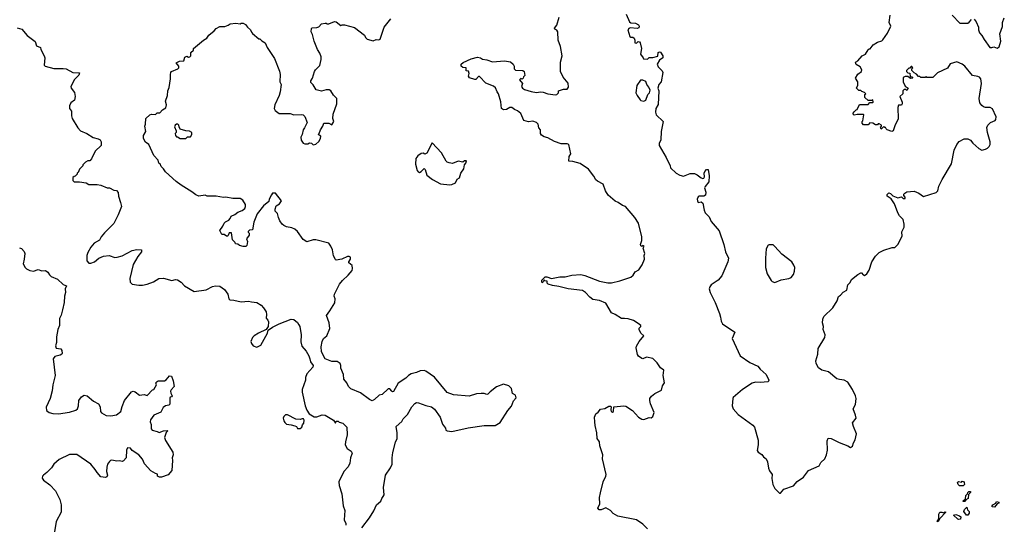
# Model space of a CAD drawing. Extents: x 2293878 to 2522763, y 823964 to 1006972.
# Tile 272 of 407: x 2391186 to 2401850, y 908995 to 914456. Entities that reach past the tile are written whole.
import ezdxf

# ---------------------------------------------------------------- set-up
doc = ezdxf.new("R2010")
doc.units = 0

msp = doc.modelspace()

# ---------------------------------------------------------------- linework, layer by layer
at = {"layer": '0CON20XD'}
for points in [[(2393912, 912562), (2393888, 912515), (2393885, 912490), (2393825, 912440), (2393758, 912355), (2393720, 912265), (2393707, 912183), (2393673, 912177), (2393660, 912165), (2393660, 912155), (2393670, 912145), (2393670, 912125), (2393642, 912085), (2393652, 912055), (2393647, 912013), (2393635, 912000), (2393605, 912000), (2393565, 912012), (2393547, 912027), (2393522, 912032), (2393520, 912045), (2393490, 912075), (2393480, 912150), (2393455, 912150), (2393445, 912122), (2393435, 912113), (2393425, 912113), (2393402, 912132), (2393375, 912130), (2393352, 912175), (2393387, 912223), (2393400, 912255), (2393415, 912270), (2393450, 912285), (2393467, 912303), (2393475, 912330), (2393515, 912348), (2393548, 912372), (2393595, 912390), (2393626, 912414), (2393633, 912435), (2393630, 912455), (2393603, 912503), (2393575, 912520), (2393495, 912520), (2393417, 912537), (2393395, 912533), (2393315, 912547), (2393217, 912547), (2393195, 912557), (2393125, 912548), (2393092, 912562), (2393052, 912595), (2392935, 912664), (2392882, 912705), (2392765, 912808), (2392745, 912842), (2392719, 912869), (2392708, 912895), (2392692, 912905), (2392686, 912936), (2392638, 912988), (2392584, 913104), (2392550, 913130), (2392533, 913155), (2392527, 913175), (2392528, 913202), (2392552, 913245), (2392542, 913305), (2392550, 913325), (2392553, 913387), (2392595, 913427), (2392615, 913433), (2392655, 913432), (2392675, 913448), (2392705, 913450), (2392731, 913479), (2392767, 913503), (2392777, 913535), (2392764, 913575), (2392787, 913635), (2392791, 913685), (2392806, 913724), (2392820, 913815), (2392818, 913865), (2392822, 913885), (2392830, 913895), (2392900, 913925), (2392908, 913935), (2392908, 913955), (2392882, 913988), (2392915, 914008), (2392965, 914010), (2392975, 914050), (2392995, 914062), (2393015, 914052), (2393030, 914055), (2393040, 914065), (2393038, 914102), (2393068, 914125), (2393070, 914145), (2393175, 914233), (2393212, 914255), (2393235, 914288), (2393292, 914335), (2393315, 914362), (2393355, 914382), (2393406, 914384), (2393445, 914398), (2393465, 914412), (2393525, 914420), (2393575, 914410), (2393585, 914420), (2393605, 914420), (2393630, 914405), (2393654, 914374), (2393685, 914348), (2393695, 914320), (2393707, 914307), (2393775, 914250), (2393785, 914250), (2393807, 914227), (2393845, 914206), (2393867, 914157), (2393945, 914037), (2393999, 913899), (2394006, 913865), (2394003, 913785), (2394017, 913755), (2394006, 913674), (2393997, 913635), (2393948, 913535), (2393942, 913495), (2393952, 913475), (2393995, 913442), (2394115, 913442), (2394155, 913428), (2394235, 913430), (2394257, 913427), (2394275, 913410), (2394300, 913345), (2394272, 913285), (2394256, 913264), (2394246, 913214), (2394230, 913185), (2394233, 913153), (2394255, 913120), (2394275, 913112), (2394305, 913112), (2394325, 913122), (2394345, 913120), (2394365, 913102), (2394395, 913110), (2394425, 913138), (2394445, 913170), (2394448, 913195), (2394430, 913205), (2394420, 913215), (2394430, 913225), (2394442, 913265), (2394470, 913305), (2394480, 913335), (2394535, 913338), (2394565, 913320), (2394590, 913355), (2394578, 913388), (2394580, 913435), (2394622, 913545), (2394620, 913605), (2394585, 913640), (2394555, 913688), (2394536, 913696), (2394505, 913697), (2394455, 913682), (2394398, 913698), (2394365, 913750), (2394340, 913775), (2394338, 913795), (2394358, 913825), (2394378, 913895), (2394388, 913915), (2394435, 913960), (2394452, 914025), (2394452, 914055), (2394438, 914095), (2394413, 914133), (2394374, 914224), (2394358, 914295), (2394342, 914325), (2394345, 914360), (2394355, 914370), (2394405, 914372), (2394425, 914380), (2394455, 914410), (2394495, 914420), (2394505, 914420), (2394515, 914410), (2394535, 914410), (2394595, 914438), (2394615, 914432), (2394663, 914393), (2394678, 914402), (2394705, 914402), (2394811, 914371), (2394919, 914289), (2394930, 914265), (2394950, 914245), (2395015, 914228), (2395045, 914242), (2395075, 914238), (2395090, 914245), (2395133, 914375), (2395204, 914466)], [(2397877, 910833), (2397864, 910905), (2397867, 910923), (2397895, 910974), (2397946, 911035), (2397915, 911064), (2397894, 911105), (2397894, 911116), (2397912, 911135), (2397912, 911145), (2397885, 911170), (2397835, 911200), (2397775, 911219), (2397735, 911224), (2397705, 911221), (2397636, 911266), (2397595, 911284), (2397535, 911387), (2397465, 911416), (2397395, 911427), (2397362, 911452), (2397315, 911504), (2397283, 911525), (2397125, 911543), (2397025, 911570), (2396955, 911579), (2396910, 911595), (2396900, 911605), (2396900, 911625), (2396875, 911630), (2396865, 911640), (2396858, 911622), (2396845, 911610), (2396840, 911615), (2396842, 911638), (2396878, 911672), (2396895, 911673), (2396945, 911657), (2397035, 911672), (2397095, 911674), (2397165, 911690), (2397265, 911698), (2397308, 911688), (2397465, 911627), (2397555, 911608), (2397595, 911609), (2397685, 911630), (2397805, 911671), (2397830, 911690), (2397853, 911727), (2397891, 911749), (2397927, 911803), (2397953, 911865), (2397948, 911905), (2397958, 911925), (2397938, 911985), (2397948, 912005), (2397935, 912012), (2397925, 912000), (2397915, 912008), (2397909, 912025), (2397924, 912065), (2397924, 912105), (2397888, 912255), (2397850, 912315), (2397748, 912435), (2397715, 912446), (2397669, 912479), (2397635, 912492), (2397559, 912559), (2397531, 912605), (2397506, 912676), (2397445, 912707), (2397425, 912723), (2397404, 912764), (2397345, 912840), (2397255, 912899), (2397175, 912921), (2397132, 912925), (2397136, 912975), (2397156, 913005), (2397132, 913105), (2397114, 913114), (2397052, 913112), (2396977, 913137), (2396907, 913177), (2396865, 913187), (2396838, 913205), (2396828, 913225), (2396828, 913265), (2396810, 913285), (2396800, 913325), (2396785, 913343), (2396745, 913359), (2396695, 913351), (2396645, 913364), (2396612, 913442), (2396579, 913469), (2396545, 913484), (2396515, 913506), (2396495, 913506), (2396458, 913485), (2396425, 913482), (2396404, 913495), (2396396, 913566), (2396371, 913655), (2396356, 913675), (2396338, 913718), (2396316, 913736), (2396235, 913768), (2396165, 913840), (2396155, 913840), (2396125, 913810), (2396115, 913808), (2396057, 913827), (2396048, 913845), (2396053, 913875), (2396048, 913898), (2396022, 913902), (2396020, 913935), (2395985, 913940), (2395966, 913955), (2395967, 913975), (2395988, 913992), (2396075, 914032), (2396145, 914052), (2396175, 914043), (2396198, 914028), (2396245, 914021), (2396305, 914002), (2396435, 914010), (2396502, 914002), (2396531, 913975), (2396540, 913955), (2396543, 913923), (2396555, 913910), (2396635, 913908), (2396648, 913895), (2396657, 913853), (2396642, 913838), (2396640, 913825), (2396628, 913812), (2396615, 913820), (2396600, 913805), (2396630, 913765), (2396620, 913735), (2396630, 913715), (2396655, 913700), (2396725, 913679), (2396785, 913670), (2396825, 913676), (2396857, 913673), (2396905, 913654), (2396988, 913642), (2397005, 913648), (2397020, 913665), (2397020, 913685), (2397077, 913703), (2397115, 913703), (2397131, 913725), (2397125, 913768), (2397072, 913835), (2397042, 913895), (2397043, 913995), (2397060, 914065), (2397044, 914165), (2397017, 914235), (2397016, 914326), (2397005, 914344), (2396982, 914355), (2396980, 914365), (2397004, 914396), (2397030, 914485)], [(2397754, 914515), (2397792, 914432), (2397805, 914424), (2397855, 914418), (2397889, 914399), (2397897, 914385), (2397890, 914370), (2397875, 914360), (2397797, 914367), (2397785, 914362), (2397774, 914345), (2397795, 914273), (2397805, 914267), (2397827, 914267), (2397842, 914255), (2397850, 914235), (2397850, 914205), (2397865, 914202), (2397885, 914220), (2397898, 914218), (2397907, 914207), (2397920, 914145), (2397908, 914085), (2397940, 914045), (2397942, 914032), (2397985, 914030), (2398003, 914047), (2398045, 914047), (2398097, 914063), (2398100, 914100), (2398115, 914110), (2398126, 914106), (2398152, 914065), (2398150, 914045), (2398115, 914020), (2398090, 913975), (2398100, 913945), (2398143, 913903), (2398152, 913885), (2398133, 913785), (2398110, 913755), (2398098, 913715), (2398107, 913685), (2398102, 913538), (2398077, 913495), (2398071, 913455), (2398080, 913425), (2398156, 913355), (2398133, 913247), (2398131, 913155), (2398112, 913115), (2398112, 913095), (2398189, 912965), (2398231, 912875), (2398235, 912853), (2398295, 912797), (2398335, 912774), (2398375, 912764), (2398449, 912791), (2398495, 912793), (2398525, 912779), (2398565, 912745), (2398585, 912739), (2398597, 912743), (2398604, 912755), (2398601, 912795), (2398605, 912813), (2398625, 912836), (2398642, 912835), (2398652, 912768), (2398649, 912701), (2398609, 912651), (2398603, 912635)], [(2398603, 912635), (2398618, 912588), (2398615, 912558), (2398595, 912548), (2398545, 912546), (2398535, 912540), (2398525, 912515), (2398526, 912495), (2398535, 912479), (2398565, 912484), (2398585, 912469), (2398599, 912395), (2398611, 912365), (2398654, 912324), (2398675, 912271), (2398760, 912170), (2398813, 912025), (2398830, 911945), (2398861, 911875), (2398856, 911834), (2398789, 911685), (2398751, 911639), (2398675, 911585), (2398660, 911565), (2398654, 911545), (2398664, 911505), (2398718, 911395), (2398767, 911277), (2398776, 911236), (2398782, 911192), (2398796, 911165), (2398930, 911075), (2398902, 911005), (2398989, 910819), (2399095, 910747), (2399182, 910705), (2399204, 910674), (2399270, 910615), (2399300, 910555), (2399292, 910538), (2399205, 910529), (2399155, 910532), (2399119, 910521), (2399016, 910454), (2398915, 910366), (2398909, 910355), (2398903, 910277), (2398915, 910244), (2398966, 910185), (2399125, 910069), (2399143, 910045), (2399184, 909905), (2399184, 909855), (2399172, 909792), (2399184, 909774), (2399225, 909750), (2399242, 909725), (2399271, 909705), (2399285, 909670), (2399295, 909602), (2399306, 909575), (2399334, 909535), (2399332, 909492), (2399344, 909425), (2399365, 909382), (2399415, 909332), (2399425, 909332), (2399462, 909375), (2399565, 909412), (2399605, 909457), (2399676, 909504), (2399731, 909579), (2399845, 909628), (2399863, 909665), (2399905, 909703), (2399924, 909746), (2399936, 909796), (2399932, 909898), (2399944, 909926), (2399975, 909924), (2400062, 909882), (2400155, 909844), (2400185, 909826), (2400205, 909841), (2400215, 909875), (2400235, 909908), (2400249, 909975), (2400216, 910055), (2400207, 910093), (2400244, 910145), (2400239, 910175), (2400214, 910245), (2400237, 910293), (2400247, 910355), (2400239, 910385), (2400204, 910455), (2400155, 910534), (2400116, 910556), (2400065, 910561), (2400035, 910571), (2399945, 910646), (2399875, 910663), (2399837, 910687), (2399813, 910735), (2399810, 910765), (2399830, 910835), (2399834, 910896), (2399906, 911015), (2399910, 911045), (2399889, 911105), (2399892, 911135), (2399880, 911175), (2399884, 911216), (2399896, 911245), (2399993, 911337), (2400040, 911415), (2400055, 911462), (2400076, 911474), (2400105, 911507), (2400145, 911530), (2400154, 911585), (2400179, 911611), (2400196, 911644), (2400265, 911700), (2400295, 911717), (2400305, 911717), (2400320, 911695), (2400335, 911686), (2400360, 911705), (2400387, 911745), (2400414, 911835), (2400454, 911896), (2400493, 911937), (2400545, 911962), (2400635, 911992), (2400665, 911990), (2400695, 912022), (2400742, 912115), (2400740, 912160), (2400765, 912212), (2400766, 912244), (2400754, 912295), (2400716, 912335), (2400696, 912366), (2400660, 912465), (2400626, 912516), (2400582, 912545), (2400582, 912565), (2400599, 912581), (2400617, 912577), (2400641, 912551), (2400695, 912528), (2400735, 912538), (2400755, 912522), (2400775, 912520), (2400778, 912535), (2400763, 912553), (2400763, 912567), (2400771, 912579), (2400795, 912592), (2400875, 912602), (2400925, 912578), (2400975, 912542), (2401113, 912585), (2401129, 912605), (2401140, 912655), (2401176, 912725), (2401279, 912895), (2401306, 913044), (2401336, 913104), (2401362, 913138), (2401415, 913167), (2401455, 913168), (2401485, 913152), (2401510, 913120), (2401573, 913063), (2401606, 913046), (2401645, 913054), (2401667, 913065), (2401687, 913085), (2401697, 913105), (2401697, 913135), (2401667, 913237), (2401661, 913289), (2401672, 913315), (2401702, 913345), (2401750, 913365), (2401760, 913375), (2401762, 913405), (2401723, 913493), (2401696, 913506), (2401645, 913507), (2401625, 913512), (2401605, 913528), (2401586, 913556), (2401578, 913605), (2401604, 913765), (2401595, 913818), (2401583, 913833), (2401565, 913842), (2401505, 913854), (2401424, 913955), (2401395, 913975), (2401335, 914000), (2401265, 913980), (2401235, 913932), (2401125, 913880), (2401075, 913830), (2401015, 913830), (2401005, 913840), (2400995, 913830), (2400945, 913830), (2400935, 913840), (2400922, 913842), (2400898, 913868), (2400875, 913880), (2400850, 913905), (2400850, 913925), (2400860, 913935), (2400848, 913948), (2400842, 913948), (2400828, 913932), (2400815, 913930), (2400792, 913908), (2400790, 913895), (2400805, 913880), (2400828, 913878), (2400832, 913842), (2400848, 913838), (2400860, 913825), (2400835, 913820), (2400805, 913840), (2400775, 913840), (2400755, 913830), (2400753, 913783), (2400777, 913737), (2400810, 913715), (2400795, 913690), (2400785, 913700), (2400765, 913700), (2400750, 913685), (2400750, 913655), (2400720, 913625), (2400742, 913565), (2400742, 913545), (2400735, 913533), (2400705, 913530), (2400698, 913505), (2400702, 913385), (2400663, 913307), (2400647, 913253), (2400633, 913247), (2400583, 913263), (2400570, 913275), (2400565, 913290), (2400555, 913290), (2400545, 913300), (2400515, 913270), (2400510, 913295), (2400520, 913305), (2400520, 913315), (2400495, 913330), (2400485, 913330), (2400475, 913320), (2400455, 913320), (2400427, 913337), (2400395, 913340), (2400375, 913320), (2400325, 913320), (2400310, 913335), (2400310, 913355), (2400317, 913363), (2400330, 913425), (2400325, 913430), (2400255, 913430), (2400225, 913423), (2400213, 913435), (2400213, 913445), (2400225, 913460), (2400245, 913480), (2400257, 913483), (2400282, 913538), (2400375, 913540), (2400395, 913560), (2400425, 913560), (2400430, 913565), (2400425, 913590), (2400415, 913580), (2400375, 913580), (2400340, 913615), (2400340, 913645), (2400350, 913655), (2400335, 913670), (2400308, 913678), (2400295, 913690), (2400275, 913690), (2400250, 913715), (2400262, 913748), (2400262, 913785), (2400240, 913825), (2400264, 913866), (2400303, 913897), (2400308, 913915), (2400290, 913945), (2400245, 913970), (2400240, 913995), (2400265, 914010), (2400310, 914065), (2400348, 914085), (2400375, 914130), (2400385, 914140), (2400398, 914142), (2400430, 914185), (2400476, 914214), (2400522, 914228), (2400533, 914237), (2400585, 914310), (2400620, 914385), (2400604, 914426), (2400612, 914505)], [(2401285, 914504), (2401370, 914420), (2401455, 914420), (2401471, 914429), (2401495, 914460)], [(2401525, 914461), (2401547, 914435), (2401572, 914375), (2401570, 914345), (2401583, 914313), (2401607, 914287), (2401631, 914241), (2401695, 914157), (2401715, 914155), (2401735, 914161), (2401772, 914148), (2401796, 914164), (2401813, 914225), (2401800, 914305), (2401829, 914381), (2401832, 914425), (2401850, 914475)], [(2391158, 914368), (2391210, 914355), (2391267, 914287), (2391352, 914222), (2391368, 914175), (2391410, 914155), (2391413, 914135), (2391452, 914065), (2391457, 914045), (2391452, 913965), (2391460, 913955), (2391557, 913927), (2391655, 913928), (2391690, 913925), (2391760, 913885), (2391832, 913882), (2391827, 913855), (2391781, 913809), (2391739, 913735), (2391742, 913715), (2391779, 913669), (2391788, 913625), (2391778, 913585), (2391740, 913555), (2391726, 913525), (2391724, 913495), (2391746, 913465), (2391746, 913415), (2391755, 913388), (2391817, 913285), (2391843, 913253), (2391914, 913224), (2391983, 913183), (2392037, 913167), (2392056, 913156), (2392068, 913135), (2392070, 913095), (2392002, 913035), (2391965, 912950), (2391945, 912930), (2391923, 912927), (2391900, 912915), (2391870, 912885), (2391870, 912875), (2391833, 912837), (2391818, 912802), (2391810, 912795), (2391810, 912785), (2391788, 912762), (2391775, 912760), (2391762, 912748), (2391760, 912715), (2391775, 912700), (2391835, 912700), (2391905, 912690), (2391935, 912672), (2392025, 912673), (2392065, 912667), (2392135, 912638), (2392160, 912635), (2392205, 912610), (2392235, 912607), (2392253, 912585), (2392257, 912545), (2392277, 912477), (2392290, 912435), (2392254, 912345), (2392205, 912252), (2392105, 912150), (2392068, 912105), (2392050, 912070), (2391993, 912037), (2391957, 911993), (2391923, 911935), (2391913, 911905), (2391913, 911845), (2391935, 911823), (2391955, 911820), (2391995, 911837), (2392043, 911877), (2392095, 911898), (2392155, 911906), (2392215, 911884), (2392240, 911885), (2392295, 911901), (2392405, 911958), (2392455, 911968), (2392504, 911964), (2392506, 911945), (2392466, 911895), (2392416, 911805), (2392380, 911655), (2392383, 911615), (2392404, 911594), (2392476, 911584)], [(2397945, 913573), (2397967, 913585), (2397990, 913645), (2398008, 913665), (2398013, 913693), (2398000, 913725), (2397978, 913755), (2397966, 913786), (2397935, 913802), (2397908, 913802), (2397871, 913745), (2397860, 913665), (2397872, 913635), (2397905, 913590), (2397915, 913580), (2397945, 913573)], [(2392985, 913170), (2393005, 913190), (2393035, 913190), (2393050, 913215), (2393050, 913235), (2393025, 913250), (2392985, 913252), (2392925, 913272), (2392912, 913295), (2392910, 913315), (2392897, 913327), (2392883, 913327), (2392870, 913315), (2392863, 913295), (2392880, 913255), (2392880, 913235), (2392870, 913225), (2392873, 913203), (2392885, 913190), (2392895, 913190), (2392925, 913170), (2392985, 913170)], [(2395845, 912669), (2395865, 912672), (2395905, 912691), (2395925, 912732), (2395950, 912745), (2395963, 912797), (2395995, 912843), (2396003, 912887), (2396019, 912905), (2396025, 912930), (2396005, 912930), (2395985, 912913), (2395934, 912926), (2395875, 912901), (2395836, 912906), (2395815, 912916), (2395804, 912925), (2395754, 913015), (2395655, 913122), (2395595, 913013), (2395575, 913002), (2395555, 913011), (2395535, 913008), (2395497, 912983), (2395476, 912955), (2395473, 912893), (2395491, 912825), (2395500, 912810), (2395515, 912803), (2395535, 912814), (2395566, 912846), (2395578, 912835), (2395595, 912774), (2395656, 912726), (2395745, 912680), (2395845, 912669)], [(2394892, 908958), (2394974, 909065), (2395020, 909140), (2395050, 909205), (2395098, 909245), (2395108, 909275), (2395123, 909295), (2395133, 909315), (2395127, 909395), (2395146, 909525), (2395201, 909605), (2395221, 909645), (2395221, 909715), (2395228, 909772), (2395256, 909885), (2395273, 909925), (2395274, 909985), (2395264, 910055), (2395325, 910107), (2395339, 910135), (2395387, 910185), (2395434, 910266), (2395465, 910303), (2395485, 910313), (2395505, 910311), (2395585, 910280), (2395646, 910266), (2395680, 910240), (2395740, 910155), (2395765, 910078), (2395796, 910036), (2395803, 910015), (2395816, 910006), (2395865, 909999), (2396042, 910038), (2396215, 910064), (2396335, 910066), (2396390, 910095), (2396473, 910227), (2396514, 910275), (2396535, 910330), (2396563, 910365), (2396555, 910392), (2396525, 910410), (2396514, 910465), (2396485, 910492), (2396425, 910513), (2396349, 910481), (2396280, 910430), (2396257, 910405), (2396245, 910401), (2396215, 910412), (2396185, 910412), (2396135, 910406), (2396055, 910381), (2395885, 910397), (2395815, 910422), (2395678, 910588), (2395583, 910653), (2395565, 910660), (2395524, 910656), (2395485, 910638), (2395425, 910622), (2395398, 910605), (2395368, 910575), (2395286, 910524), (2395235, 910433), (2395225, 910430), (2395216, 910436), (2395195, 910460), (2395175, 910460), (2395111, 910399), (2395079, 910391), (2395028, 910345), (2395005, 910333), (2394974, 910344), (2394878, 910418), (2394772, 910462), (2394748, 910485), (2394728, 910525), (2394698, 910565), (2394692, 910615), (2394663, 910685), (2394663, 910715), (2394656, 910736), (2394626, 910756), (2394565, 910757), (2394496, 910786), (2394475, 910817), (2394456, 910864), (2394452, 910915), (2394461, 910975), (2394475, 911005), (2394514, 911035), (2394544, 911115), (2394537, 911175), (2394510, 911255), (2394545, 911307), (2394598, 911392), (2394602, 911435), (2394593, 911465), (2394594, 911485), (2394651, 911595), (2394683, 911635), (2394745, 911690), (2394785, 911742), (2394790, 911765), (2394786, 911795), (2394750, 911825), (2394750, 911835), (2394770, 911865), (2394768, 911885), (2394755, 911892), (2394735, 911892), (2394675, 911863), (2394615, 911852), (2394605, 911860), (2394585, 911900), (2394572, 911965), (2394556, 912006), (2394535, 912038), (2394395, 912073), (2394365, 912073), (2394295, 912052), (2394257, 912077), (2394193, 912165), (2394165, 912190), (2394135, 912203), (2394075, 912213), (2394045, 912230), (2394028, 912245), (2394005, 912280), (2393988, 912315), (2393977, 912357), (2393952, 912385), (2393952, 912405), (2393965, 912440), (2393998, 912462), (2394020, 912495), (2393955, 912580), (2393925, 912580), (2393912, 912562)], [(2399365, 911612), (2399435, 911642), (2399516, 911654), (2399540, 911665), (2399565, 911700), (2399577, 911735), (2399580, 911775), (2399571, 911801), (2399548, 911835), (2399440, 911920), (2399365, 912002), (2399345, 912018), (2399305, 912020), (2399294, 912016), (2399270, 911975), (2399262, 911875), (2399264, 911774), (2399283, 911705), (2399324, 911634), (2399335, 911622), (2399365, 911612)], [(2391185, 911986), (2391205, 911979), (2391235, 911946), (2391243, 911925), (2391235, 911865), (2391224, 911815), (2391244, 911775), (2391259, 911759), (2391295, 911743), (2391335, 911736), (2391385, 911753), (2391425, 911737), (2391465, 911742), (2391491, 911725), (2391509, 911695), (2391527, 911677), (2391595, 911648), (2391655, 911590), (2391692, 911575), (2391680, 911545), (2391683, 911505), (2391671, 911465), (2391667, 911395), (2391650, 911315), (2391635, 911257), (2391617, 911223), (2391616, 911145), (2391598, 911105), (2391586, 911025), (2391586, 910964), (2391574, 910925), (2391582, 910902), (2391633, 910893), (2391642, 910875), (2391647, 910845), (2391642, 910835), (2391625, 910824), (2391565, 910810), (2391547, 910785), (2391571, 910605), (2391546, 910505), (2391539, 910441), (2391517, 910355), (2391474, 910264), (2391477, 910227), (2391504, 910204), (2391544, 910194), (2391605, 910189), (2391725, 910210), (2391795, 910231), (2391811, 910245), (2391823, 910277), (2391828, 910335), (2391857, 910375), (2391885, 910394), (2391916, 910386), (2391985, 910327), (2392040, 910300), (2392058, 910265), (2392060, 910215), (2392072, 910202), (2392124, 910174), (2392172, 910168), (2392235, 910178), (2392282, 910215), (2392295, 910270), (2392320, 910335), (2392395, 910427), (2392415, 910436), (2392435, 910430), (2392485, 910392), (2392535, 910398), (2392565, 910390), (2392625, 910450), (2392640, 910455), (2392668, 910505), (2392662, 910525), (2392675, 910542), (2392685, 910548), (2392755, 910547), (2392773, 910557), (2392808, 910602), (2392829, 910599), (2392848, 910548), (2392858, 910485), (2392825, 910450), (2392820, 910435), (2392823, 910413), (2392838, 910385), (2392830, 910375), (2392815, 910370), (2392811, 910359), (2392812, 910295), (2392800, 910285), (2392764, 910276), (2392740, 910260), (2392715, 910210), (2392640, 910175), (2392602, 910125), (2392598, 910105), (2392608, 910075), (2392608, 910028), (2392620, 910015), (2392675, 910000), (2392695, 909988), (2392745, 910008), (2392785, 910010), (2392790, 910005), (2392771, 909989), (2392754, 909935), (2392765, 909903), (2392846, 909775), (2392847, 909745), (2392837, 909715), (2392840, 909685), (2392833, 909577), (2392795, 909532), (2392720, 909505), (2392700, 909505), (2392680, 909515), (2392678, 909538), (2392655, 909543), (2392606, 909575), (2392538, 909648), (2392515, 909699), (2392475, 909747), (2392405, 909792), (2392385, 909818), (2392355, 909822), (2392342, 909798), (2392339, 909715), (2392309, 909681), (2392295, 909674), (2392265, 909682), (2392238, 909678), (2392185, 909688), (2392170, 909685), (2392157, 909673), (2392138, 909645), (2392128, 909615), (2392126, 909565), (2392136, 909525), (2392130, 909510), (2392115, 909500), (2392065, 909510), (2392024, 909554), (2392005, 909589), (2391957, 909647), (2391805, 909749), (2391725, 909749), (2391615, 909696), (2391555, 909644), (2391529, 909605), (2391481, 909555), (2391443, 909527), (2391434, 909515), (2391431, 909495), (2391444, 909474), (2391511, 909421), (2391575, 909357), (2391620, 909265), (2391636, 909205), (2391636, 909125), (2391581, 909025), (2391563, 908915)], [(2392476, 911584), (2392515, 911584), (2392565, 911594), (2392635, 911621), (2392694, 911656), (2392745, 911658), (2392833, 911633), (2392875, 911644), (2392895, 911640), (2392933, 911615), (2392972, 911575), (2393075, 911516), (2393205, 911534), (2393275, 911570), (2393306, 911576), (2393355, 911573), (2393403, 911535), (2393439, 911485), (2393452, 911435), (2393463, 911423), (2393505, 911422), (2393585, 911403), (2393665, 911411), (2393695, 911401), (2393755, 911396), (2393802, 911365), (2393827, 911337), (2393854, 911294), (2393859, 911265), (2393856, 911225), (2393874, 911205), (2393881, 911185), (2393876, 911134), (2393857, 911103), (2393772, 911062), (2393724, 911036), (2393708, 911015), (2393690, 910975), (2393695, 910950), (2393715, 910928), (2393755, 910913), (2393798, 910932), (2393871, 911065), (2393878, 911095), (2393925, 911129), (2393995, 911164), (2394125, 911216), (2394155, 911212), (2394195, 911178), (2394210, 911155), (2394219, 911135), (2394234, 911045), (2394231, 910971), (2394243, 910923), (2394287, 910867), (2394317, 910817), (2394330, 910785), (2394334, 910754), (2394363, 910715), (2394362, 910695), (2394296, 910624), (2394283, 910585), (2394281, 910555), (2394244, 910455), (2394244, 910425), (2394278, 910278), (2394295, 910230), (2394321, 910191), (2394375, 910158), (2394403, 910157), (2394462, 910178), (2394495, 910177), (2394583, 910123), (2394605, 910090), (2394615, 910110), (2394635, 910110), (2394645, 910100), (2394685, 910090), (2394730, 910045), (2394732, 909965), (2394714, 909886), (2394712, 909855), (2394732, 909815), (2394776, 909786), (2394786, 909765), (2394767, 909715), (2394762, 909658), (2394742, 909618), (2394695, 909568), (2394643, 909455), (2394647, 909415), (2394676, 909325), (2394689, 909195), (2394709, 909145), (2394699, 909045), (2394718, 909005), (2394718, 908985)], [(2397986, 908945), (2397935, 908996), (2397865, 909043), (2397665, 909083), (2397615, 909113), (2397585, 909143), (2397535, 909172), (2397485, 909150), (2397463, 909153), (2397448, 909168), (2397468, 909215), (2397467, 909285), (2397477, 909335), (2397506, 909454), (2397534, 909515), (2397536, 909535), (2397499, 909705), (2397502, 909745), (2397468, 909845), (2397467, 909887), (2397442, 909925), (2397438, 909985), (2397418, 910065), (2397416, 910105), (2397413, 910155), (2397425, 910190), (2397450, 910210), (2397475, 910242), (2397525, 910250), (2397565, 910273), (2397585, 910272), (2397592, 910265), (2397587, 910235), (2397593, 910215), (2397605, 910208), (2397617, 910215), (2397620, 910265), (2397728, 910278), (2397750, 910275), (2397822, 910225), (2397888, 910155), (2397925, 910133), (2397945, 910130), (2398005, 910150), (2398025, 910149), (2398045, 910163), (2398057, 910205), (2398018, 910298), (2398009, 910335), (2398010, 910355), (2398028, 910382), (2398065, 910410), (2398138, 910445), (2398148, 910492), (2398171, 910525), (2398155, 910605), (2398162, 910662), (2398125, 910688), (2398091, 910741), (2398045, 910790), (2397975, 910805), (2397935, 910787), (2397925, 910789), (2397889, 910815), (2397877, 910833)], [(2394195, 910032), (2394225, 910033), (2394242, 910045), (2394248, 910072), (2394265, 910090), (2394267, 910123), (2394260, 910135), (2394245, 910138), (2394225, 910130), (2394175, 910134), (2394085, 910178), (2394065, 910178), (2394047, 910163), (2394040, 910145), (2394046, 910115), (2394056, 910096), (2394075, 910077), (2394125, 910073), (2394165, 910062), (2394183, 910053), (2394195, 910032)], [(2401405, 909412), (2401365, 909413), (2401351, 909425), (2401344, 909446), (2401355, 909457), (2401385, 909452), (2401395, 909460), (2401408, 909458), (2401417, 909447), (2401418, 909425), (2401405, 909412)], [(2401425, 909240), (2401405, 909240), (2401402, 909245), (2401428, 909272), (2401433, 909305), (2401452, 909325), (2401455, 909340), (2401465, 909350), (2401485, 909350), (2401485, 909340), (2401462, 909318), (2401457, 909273), (2401432, 909258), (2401425, 909240)], [(2401745, 909180), (2401720, 909185), (2401718, 909195), (2401724, 909206), (2401758, 909222), (2401765, 909240), (2401790, 909235), (2401790, 909225), (2401772, 909218), (2401745, 909180)], [(2401135, 909020), (2401122, 909025), (2401140, 909055), (2401142, 909105), (2401150, 909125), (2401175, 909128), (2401195, 909120), (2401205, 909130), (2401218, 909128), (2401152, 909058), (2401135, 909020)], [(2401442, 909092), (2401412, 909135), (2401420, 909155), (2401445, 909180), (2401453, 909153), (2401468, 909135), (2401468, 909115), (2401455, 909092), (2401442, 909092)], [(2401355, 909048), (2401345, 909052), (2401300, 909095), (2401325, 909102), (2401365, 909088), (2401378, 909075), (2401375, 909050), (2401355, 909048)]]:
    msp.add_lwpolyline(points, dxfattribs=at)

doc.saveas('drawing.dxf')
